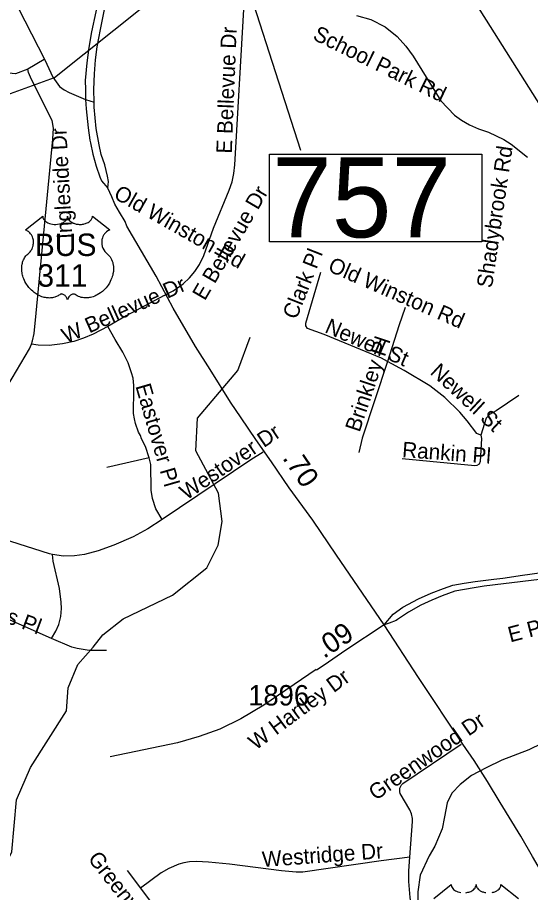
# Model space of a CAD drawing. Extents: x 1662474 to 1856135, y 779280 to 917889.
# Drawn here: x 1693083 to 1696222, y 816221 to 821576 of the extents above; entities that cross this region are included whole.
import ezdxf

# ---------------------------------------------------------------- set-up
doc = ezdxf.new("R2010")
doc.units = 0
for name, color, linetype in [('Exist Hydrographic Misc Water Feature', 7, 'Continuous'), ('Exist Road Non-System Type 51', 7, 'Continuous'), ('Exist Road Non-System Type 51 Label', 7, 'Continuous'), ('Exist Road Primary US Divided Attributed', 7, 'Continuous'), ('Exist Road Primary US Shield CELL', 7, 'Continuous'), ('Exist Road Primary US Shield Number Label', 7, 'Continuous'), ('Exist Road Primary US Structure Standard Bridge Number Label', 7, 'Continuous'), ('Exist Road Primary US UnDivided 4 Lane Attributed', 7, 'Continuous'), ('Exist Road Secondary Mileage Tenths English Label', 7, 'Continuous'), ('Exist Road Secondary Structure Standard Bridge Number Label', 7, 'Continuous'), ('Exist Road Secondary Type 51 Attributed', 7, 'Continuous'), ('Exist Road Secondary Type 51 Divided Attributed', 7, 'Continuous'), ('Exist Road Secondary Type 51 Number Label', 7, 'Continuous'), ('Exist Utilities Electrical Transmission Line', 7, 'Continuous')]:
    doc.layers.add(name, color=color, linetype=linetype)

msp = doc.modelspace()

# ---------------------------------------------------------------- linework, layer by layer
at = {"layer": 'Exist Hydrographic Misc Water Feature'}
for points in [[(1692725.9, 816006.7), (1692979.9, 816329.8), (1693047.9, 816469.6), (1693075.9, 816787.4), (1693161.9, 816985.9), (1693381.9, 817332.6), (1693391.9, 817473.6), (1693451.9, 817616.8), (1693544.9, 817723.3), (1693603.9, 817797.5), (1693729.9, 817896.7), (1694030.9, 818041.6), (1694241.9, 818208), (1694309.9, 818347.8), (1694335.9, 818491.6), (1694313, 818666.1), (1694173.9, 818925), (1694184.9, 819125), (1694429.9, 819415.4), (1694506.9, 819620.6)], [(1696291.3, 817134), (1696211.3, 817094.6), (1696047, 817031.5), (1695950.8, 816983.4), (1695860.7, 816937.6), (1695790.5, 816882.4), (1695740.3, 816828.4), (1695712, 816770.7), (1695695.4, 816684.9), (1695681.2, 816610.5), (1695636.8, 816504.8), (1695602.5, 816444.7), (1695546, 816326.9), (1695531.7, 816225.4), (1695535.2, 816107.2)]]:
    msp.add_lwpolyline(points, dxfattribs=at)
at = {"layer": 'Exist Road Non-System Type 51'}
for p, q in [((1693245.2, 821319.8), (1693145.8, 821259.1)), ((1693888.9, 818880.4), (1693629.5, 818823.2)), ((1693753.1, 816356.1), (1693835.5, 816246.9))]:
    msp.add_line(p, q, dxfattribs=at)
for points in [[(1694283, 820287.5), (1694378.2, 820519), (1694395.6, 820569.9), (1694405.9, 820621.9), (1694411.9, 820674.1), (1694466.8, 821625.8)], [(1695157.5, 821587.8), (1695245.5, 821564.6), (1695332.1, 821519.2), (1695405.4, 821459.9), (1695458.9, 821401.1), (1695503.1, 821340.2), (1695672.2, 821065.9), (1695757, 820979.4), (1695798.8, 820948.9), (1695847.6, 820919.8), (1695904.2, 820894.4), (1695963.9, 820874.6), (1696059.4, 820829.2), (1696102.6, 820800.9), (1696204.2, 820721.4)], [(1693145.8, 821259.1), (1693070.1, 821232.4), (1692903.2, 821247.6), (1692153.4, 821348.9), (1692053.6, 821367.2), (1691889.1, 821379.9), (1691448.6, 821438.9)], [(1693168.1, 819577.8), (1693175.4, 819598.2), (1693184.4, 819642.9), (1693197.2, 819767.2), (1693298.5, 820832.4), (1693302.4, 820899), (1693294.9, 820946.5), (1693168.6, 821196.4), (1693149.6, 821240), (1693145.8, 821259.1)], [(1693980.9, 819875.4), (1694035, 819904), (1694095.9, 819946), (1694134.8, 819983.9), (1694167.9, 820021.4), (1694197.1, 820064.7), (1694222.4, 820120.4), (1694283, 820287.5)], [(1695346, 819470.7), (1695310.6, 819490.7), (1694959.1, 819635.5), (1694856.8, 819672.9), (1694846.8, 819688.9), (1694846.8, 819705.4), (1694938.9, 820016.9)], [(1693980.9, 819875.4), (1693748.6, 819750.5), (1693636.4, 819686.2)], [(1695455.4, 819801.7), (1695415.9, 819688.6), (1695346, 819470.7)], [(1693636.4, 819686.2), (1693546, 819639.2), (1693486.1, 819613.8), (1693428.1, 819594.4), (1693358.9, 819579.1), (1693277.2, 819569.4), (1693209.9, 819571), (1693168.1, 819577.8)], [(1693888.9, 818880.4), (1693866.5, 818950.2), (1693841.9, 818998.2), (1693836.1, 819017.9), (1693822.4, 819039.2), (1693804.2, 819092.2), (1693798.2, 819119.2), (1693793.5, 819152.6), (1693791.6, 819200.9), (1693794.9, 819250.5), (1693794.9, 819323.5), (1693790.6, 819368.9), (1693781.1, 819401.9), (1693760.1, 819462.6), (1693726.9, 819529), (1693680.1, 819606.2), (1693636.4, 819686.2)], [(1692616.6, 818456.2), (1692632.9, 818607.2), (1692647.4, 818690.9), (1692674.4, 818790.4), (1692709.6, 818878.4), (1692739.2, 818934.2), (1692773.9, 818987.2), (1692957.1, 819222.2), (1692996.9, 819278.6), (1693157.1, 819549.2), (1693168.1, 819577.8)], [(1695346, 819470.7), (1695190.9, 819002.5), (1695172, 818914.6)], [(1695918.4, 819020.4), (1695894, 819029.8), (1695834.4, 819107.8), (1695788.5, 819160.5), (1695698.5, 819250.8), (1695606.4, 819322.2), (1695449.6, 819415.9), (1695346, 819470.7)], [(1696150.1, 819262.9), (1696012.4, 819169.9), (1695969.9, 819146), (1695951.2, 819123.8), (1695918.4, 819020.4)], [(1695918.4, 819020.4), (1695921.1, 818999.9), (1695913.1, 818859.4), (1695907.1, 818843.2), (1695893, 818833.7), (1695880.9, 818832.9), (1695437.1, 818875.7)], [(1694584.9, 818916.7), (1694510.6, 818869.4), (1693968.6, 818503.5)], [(1693968.6, 818503.5), (1693928.9, 818568.4), (1693908.5, 818631.9), (1693901.4, 818682.8), (1693898, 818839.8), (1693888.9, 818880.4)], [(1693968.6, 818503.5), (1693881.1, 818447.1), (1693790.4, 818398.6), (1693673.1, 818346.6), (1693575.4, 818312.4), (1693492.2, 818289.9), (1693432.1, 818280.7), (1693363.6, 818280.4), (1693296.4, 818290.7)], [(1693296.4, 818290.7), (1693278.4, 818293.9), (1693042.9, 818369.9), (1692634, 818454.4), (1692616.6, 818456.2)], [(1693291.1, 817776), (1693317.6, 817820.6), (1693335, 817861.6), (1693347.4, 817909.9), (1693351.9, 817959.7), (1693350, 817997.2), (1693338.9, 818080.7), (1693301.6, 818250), (1693296.4, 818290.7)], [(1693291.1, 817776), (1693001.4, 817905.1), (1692908, 817931.1), (1692551.6, 817999.4)], [(1693627.4, 817702.2), (1693521.6, 817702.2), (1693447.6, 817713.5), (1693415.4, 817722.4), (1693291.1, 817776)], [(1694910.2, 817586), (1694589.9, 817366.9), (1694449.1, 817284.4), (1694320.9, 817221.2), (1694194, 817174.9), (1694061.8, 817137.9), (1693649.9, 817051.4)], [(1695483, 816437.7), (1695500.4, 816656.6), (1695499, 816673.7), (1695493.2, 816701.8), (1695482.8, 816728), (1695425, 816826.2), (1695421.9, 816837.7), (1695422.9, 816860), (1695433.1, 816880.5), (1695441, 816888.6), (1695797.1, 817129.5)], [(1695483, 816437.7), (1695308.4, 816415.1), (1694829.5, 816345.4), (1694787.1, 816344.8), (1694697.6, 816353.2), (1694378.9, 816394.9), (1694252.4, 816407), (1694177.5, 816410.7), (1694135.2, 816408.4), (1694099.9, 816402), (1694070.4, 816394.1), (1694009.2, 816367.6), (1693962.6, 816341.9), (1693835.5, 816246.9)], [(1695530.2, 815903.4), (1695501.9, 816061.1), (1695484.9, 816190.8), (1695478.2, 816288.6), (1695476.9, 816354.2), (1695483, 816437.7)], [(1693835.5, 816246.9), (1693943.9, 816103.1), (1693968.1, 816043.8), (1693986.4, 815963.9), (1693996.6, 815945.4), (1694015.9, 815926.7)]]:
    msp.add_lwpolyline(points, dxfattribs=at)
at = {"layer": 'Exist Road Primary US Divided Attributed'}
for points in [[(1693779.2, 822606.1), (1693773.4, 822583.1), (1693745.8, 822450.7), (1693734.5, 822406.9), (1693716.9, 822324), (1693692.8, 822206.4), (1693667.9, 822089.6), (1693628.9, 821919.3), (1693584.2, 821709.2), (1693562.5, 821610.7), (1693534.9, 821489.2), (1693519.9, 821393.3), (1693506.8, 821298.7), (1693497.3, 821190.4), (1693497.8, 821134.8), (1693498.6, 821074.6)], [(1693550.9, 821059), (1693550.5, 821135.9), (1693552.9, 821231.5), (1693559.6, 821317.5), (1693570.9, 821397.1), (1693589.9, 821503.6), (1693619.1, 821645.6), (1693648.9, 821773.9), (1693689.2, 821932.5), (1693721.3, 822089.6), (1693752.5, 822231.2), (1693767.4, 822302.3), (1693799.9, 822451.8), (1693832.9, 822605.4)], [(1693498.6, 821074.6), (1693502.8, 821018), (1693515, 820900.7), (1693525.6, 820824.9), (1693528.8, 820809.2), (1693544.5, 820739.4), (1693564.9, 820665.6), (1693587, 820601.8), (1693596.9, 820576.3), (1693635.7, 820531.3)], [(1693635.7, 820531.3), (1693639.4, 820572.7), (1693633.8, 820605.3), (1693616.1, 820675.4), (1693595.5, 820737.7), (1693582.8, 820796.4), (1693564.7, 820896.9), (1693552.3, 821027.9), (1693550.9, 821059)]]:
    msp.add_lwpolyline(points, dxfattribs=at)
at = {"layer": 'Exist Road Primary US Shield CELL'}
msp.add_lwpolyline([(1693237.1, 820360.6), (1693237.4, 820356.2), (1693238.5, 820351), (1693239.3, 820348.3), (1693241.7, 820343.1), (1693245.8, 820337), (1693251.4, 820331.1), (1693257.7, 820325.9), (1693262, 820323.1), (1693269.2, 820319.2), (1693277.5, 820315.7), (1693286.6, 820313.1), (1693296, 820311.2), (1693306.2, 820310.1), (1693316.3, 820309.9), (1693327.2, 820310.7), (1693339.3, 820313), (1693344.9, 820314.5), (1693351.1, 820316.6), (1693356.9, 820319), (1693363.2, 820322.4), (1693368.3, 820325.7), (1693372.3, 820328.6), (1693377.9, 820334), (1693382.4, 820339.5), (1693384.3, 820342.7), (1693385.9, 820345.7), (1693388.1, 820352.1), (1693388.8, 820354.9), (1693389.2, 820360.8), (1693389.6, 820355.9), (1693390.1, 820352.8), (1693390.9, 820349.8), (1693392.2, 820346.6), (1693394.4, 820342.1), (1693396.9, 820338.3), (1693401.7, 820332.7), (1693404.6, 820329.9), (1693407.3, 820327.7), (1693414.5, 820322.8), (1693423, 820318.5), (1693427.1, 820316.7), (1693431.4, 820315.2), (1693436.8, 820313.5), (1693442.4, 820312.2), (1693447.9, 820311.3), (1693453.6, 820310.5), (1693459.3, 820310), (1693464, 820309.9), (1693469.8, 820310), (1693475.1, 820310.3), (1693480.6, 820310.9), (1693486.6, 820311.9), (1693491.5, 820313), (1693497.9, 820314.7), (1693503.6, 820316.8), (1693508.7, 820318.9), (1693515.3, 820322.4), (1693520.6, 820325.7), (1693524.5, 820328.9), (1693529.2, 820333.1), (1693533.6, 820338.2), (1693536.2, 820341.9), (1693538, 820345.8), (1693539.7, 820349.8), (1693540.7, 820354.1), (1693541.2, 820357.8), (1693541.3, 820360.9), (1693647.6, 820276.3), (1693645.1, 820275.3), (1693639.3, 820272.5), (1693634.7, 820269.8), (1693627.4, 820264.6), (1693624.3, 820261.8), (1693621.1, 820258.8), (1693618.3, 820255.7), (1693615.7, 820252.8), (1693612.6, 820248.5), (1693609.9, 820244.2), (1693607.2, 820239.5), (1693605.2, 820235.4), (1693601.9, 820226.9), (1693600.4, 820221.5), (1693599.4, 820216.9), (1693598.1, 820207.4), (1693597.8, 820202.9), (1693597.8, 820198.4), (1693598, 820193.7), (1693598.5, 820189.2), (1693599.3, 820184.5), (1693600, 820180.4), (1693601.4, 820175.3), (1693603.2, 820169.4), (1693605.6, 820163.6), (1693610.4, 820154.4), (1693616.7, 820145), (1693621.1, 820139.7), (1693625.5, 820135.2), (1693632.1, 820129.7), (1693635.6, 820126.5), (1693639.7, 820122.5), (1693646.4, 820114.7), (1693649.1, 820111.1), (1693651.8, 820107), (1693654.3, 820102.8), (1693656.8, 820098.3), (1693658.8, 820094.3), (1693662.6, 820085.2), (1693665.3, 820076.4), (1693666.5, 820071.7), (1693668.5, 820061.3), (1693669.3, 820056.1), (1693670.1, 820046), (1693670.1, 820033.7), (1693669.2, 820022), (1693667, 820008.3), (1693665.2, 820000.2), (1693662.4, 819990.7), (1693659.7, 819982.5), (1693654.8, 819970.4), (1693650.5, 819961.6), (1693644.9, 819951.3), (1693641.1, 819945), (1693636.6, 819938.4), (1693631.1, 819930.7), (1693624.5, 819922.6), (1693616.7, 819914), (1693610.3, 819907.6), (1693602.1, 819900.2), (1693597, 819896.1), (1693589.9, 819890.7), (1693580.1, 819884.1), (1693570.4, 819878.5), (1693562.2, 819874.3), (1693554.9, 819871.2), (1693545.5, 819867.6), (1693529.8, 819863.3), (1693524.1, 819862.1), (1693517.3, 819861.1), (1693511, 819860.5), (1693504.8, 819860.1), (1693496.5, 819860.1), (1693488.3, 819860.7), (1693480.5, 819861.8), (1693472.4, 819863.5), (1693464, 819866), (1693456.3, 819869.1), (1693448.5, 819872.9), (1693435.3, 819881.2), (1693431.6, 819883.2), (1693429.4, 819883.8), (1693424.3, 819884), (1693419.6, 819883), (1693414.7, 819881), (1693411.7, 819879.5), (1693407.8, 819876.9), (1693404.8, 819874.5), (1693401.1, 819871.1), (1693398.6, 819868.2), (1693396.7, 819865.9), (1693393, 819860.1), (1693391.7, 819857.3), (1693390.3, 819853.7), (1693389.1, 819848.5), (1693387.4, 819855.1), (1693385.5, 819859.5), (1693383.2, 819863.3), (1693380.9, 819866.6), (1693377.2, 819870.9), (1693373.8, 819874.1), (1693369.8, 819877.3), (1693365.6, 819879.9), (1693362.1, 819881.7), (1693359, 819882.9), (1693355.2, 819883.8), (1693352, 819884.1), (1693349.5, 819884), (1693345.9, 819883.2), (1693341.1, 819879.7), (1693336.6, 819876.6), (1693331.6, 819873.5), (1693325.7, 819870.4), (1693321.4, 819868.4), (1693316.2, 819866.4), (1693310.2, 819864.3), (1693303.7, 819862.7), (1693296.9, 819861.3), (1693291, 819860.4), (1693284.7, 819859.8), (1693279, 819859.6), (1693273, 819859.7), (1693267.4, 819860.1), (1693261, 819860.7), (1693253, 819861.9), (1693246.3, 819863.4), (1693239.3, 819865.3), (1693232, 819867.5), (1693224.3, 819870.5), (1693214.7, 819874.7), (1693207.9, 819878.2), (1693197.3, 819884.3), (1693184.9, 819892.9), (1693175.5, 819900.5), (1693168.7, 819906.7), (1693158.6, 819917), (1693152.6, 819923.7), (1693143.3, 819935.7), (1693137.3, 819944.5), (1693133.5, 819950.9), (1693127.8, 819961.2), (1693124.7, 819967.6), (1693120.7, 819977.1), (1693117.5, 819985.7), (1693114.9, 819993.8), (1693113.5, 819999), (1693111.5, 820008.2), (1693110.3, 820014.6), (1693109.1, 820023.5), (1693108.4, 820032.8), (1693108.3, 820041.4), (1693108.5, 820048.6), (1693109.3, 820056.9), (1693110.7, 820065.8), (1693112.4, 820073.4), (1693114, 820078.9), (1693116.2, 820085.5), (1693119.2, 820092.9), (1693122.7, 820099.9), (1693126.1, 820105.7), (1693130.3, 820112), (1693134.4, 820117.4), (1693139.8, 820123.3), (1693145.5, 820128.7), (1693150.7, 820132.9), (1693156.8, 820138.9), (1693160, 820142.5), (1693163.9, 820147.6), (1693167, 820152.3), (1693169.4, 820156.5), (1693172.6, 820162.8), (1693174.6, 820167.4), (1693177, 820174.6), (1693178.3, 820179.6), (1693179.5, 820186.1), (1693180.3, 820192.2), (1693180.6, 820199.8), (1693180.5, 820206), (1693179.6, 820213.4), (1693178.3, 820220.4), (1693176.6, 820226.6), (1693174, 820233.6), (1693171.5, 820238.8), (1693167.5, 820245.7), (1693162.9, 820252.2), (1693158.3, 820257.5), (1693153.6, 820262.2), (1693149, 820265.7), (1693144.7, 820268.8), (1693139.3, 820272), (1693134.1, 820274.6), (1693130.9, 820275.9)], close=True, dxfattribs=at)
for points in [[(1695630.7, 816185.1), (1695736.9, 816269.8), (1695737.2, 816265.4), (1695738.3, 816260.1), (1695739.1, 816257.4), (1695741.5, 816252.3), (1695745.6, 816246.2), (1695751.2, 816240.2), (1695757.5, 816235), (1695761.8, 816232.3), (1695769, 816228.4), (1695777.3, 816224.9), (1695786.4, 816222.3), (1695795.8, 816220.4)], [(1695827, 816219.9), (1695839.1, 816222.2), (1695844.7, 816223.7), (1695850.9, 816225.8), (1695856.7, 816228.2), (1695863, 816231.6), (1695868.1, 816234.8), (1695872.1, 816237.7), (1695877.7, 816243.1), (1695882.2, 816248.7), (1695884.1, 816251.9), (1695885.7, 816254.9), (1695887.9, 816261.3), (1695888.6, 816264.1), (1695889, 816270), (1695889.4, 816265), (1695889.9, 816262), (1695890.7, 816259), (1695892, 816255.8), (1695894.2, 816251.2), (1695896.7, 816247.5), (1695901.5, 816241.9), (1695904.4, 816239.1), (1695907.1, 816236.9), (1695914.3, 816232), (1695922.8, 816227.7), (1695926.9, 816225.9), (1695931.2, 816224.4), (1695936.6, 816222.7), (1695942.2, 816221.4), (1695947.7, 816220.5)], [(1695986.4, 816221.1), (1695991.3, 816222.2), (1695997.7, 816223.8), (1696003.4, 816225.9), (1696008.5, 816228.1), (1696015.1, 816231.6), (1696020.4, 816234.9), (1696024.3, 816238), (1696029, 816242.3), (1696033.4, 816247.4), (1696036, 816251.1), (1696037.8, 816254.9), (1696039.5, 816259), (1696040.5, 816263.2), (1696041, 816266.9), (1696041.1, 816270.1), (1696147.4, 816185.4)]]:
    msp.add_lwpolyline(points, dxfattribs=at)
at = {"layer": 'Exist Road Primary US Structure Standard Bridge Number Label'}
msp.add_lwpolyline([(1694138.2, 823879.5), (1694372.3, 822141.5), (1694813.6, 820763.7)], dxfattribs=at)
msp.add_lwpolyline([(1694624.1, 820740.8), (1695924.7, 820740.8), (1695924.7, 820203), (1694624.1, 820203)], close=True, dxfattribs=at)
at = {"layer": 'Exist Road Primary US UnDivided 4 Lane Attributed'}
for points in [[(1695326.8, 817860.3), (1695035.6, 818286.5), (1694890.5, 818500.5), (1694745.5, 818697.3), (1694636.3, 818857.8), (1694540.6, 818993.8), (1694451.6, 819126.4), (1694386.1, 819222.1), (1694261.8, 819421.8), (1694172.8, 819562.8), (1694035.1, 819797.8), (1693930.9, 819992.5), (1693751, 820298.5), (1693740.6, 820327.1), (1693706, 820385.9), (1693678.7, 820433.2), (1693660.7, 820479.3), (1693635.7, 820531.3)], [(1697339.7, 814159.3), (1697082.8, 814741.7), (1696886.1, 815162.3), (1696768.5, 815424.4), (1696699.2, 815569), (1696538.8, 815877.8), (1696463.4, 816028.6), (1696368.2, 816199), (1696302.6, 816323.6), (1696233.8, 816441.6), (1696161.6, 816566.2), (1696037, 816772.7), (1695958.3, 816900.5), (1695876.3, 817028.4), (1695807.4, 817130), (1695536.4, 817537.4), (1695326.8, 817860.3)]]:
    msp.add_lwpolyline(points, dxfattribs=at)
at = {"layer": 'Exist Road Secondary Structure Standard Bridge Number Label'}
msp.add_line((1695009.7, 823050.1), (1696588.2, 820549.5), dxfattribs=at)
at = {"layer": 'Exist Road Secondary Type 51 Attributed'}
for points in [[(1692625.8, 822565.4), (1692694.4, 822420.2), (1692750.3, 822307.7), (1693031.1, 821737.2), (1693086.6, 821635.2), (1693249, 821317.4), (1693299.6, 821211.2), (1693339.3, 821154.6), (1693368.3, 821133.4), (1693398.7, 821117.1), (1693498.6, 821074.6)], [(1693498.6, 821074.6), (1693550.9, 821059)], [(1695326.8, 817860.3), (1695091.9, 817703.5), (1694960, 817612.6), (1694912.6, 817582.5)]]:
    msp.add_lwpolyline(points, dxfattribs=at)
at = {"layer": 'Exist Road Secondary Type 51 Divided Attributed'}
for points in [[(1698858.8, 818300.2), (1698384.4, 818326.3), (1698310.2, 818331.8), (1698153.6, 818337.3), (1697878.9, 818336.2), (1697769.2, 818329.1), (1697348.1, 818276.9), (1696703.5, 818191.8), (1696631.4, 818180.5), (1695938.4, 818096.4), (1695877.5, 818086.7), (1695758.3, 818065.2), (1695680.6, 818036.8), (1695617.2, 818009.6), (1695551.1, 817979.8), (1695474.7, 817937.1), (1695407.8, 817891.8), (1695399, 817886.8), (1695356.3, 817869.1), (1695326.8, 817860.3)], [(1695326.8, 817860.3), (1695382.3, 817925.1), (1695441.3, 817967.4), (1695536.5, 818018.8), (1695613.6, 818053.5), (1695689.2, 818082.2), (1695747, 818102), (1695815.6, 818114.2), (1695883.2, 818125.5), (1695997.5, 818139.2), (1696052.8, 818145.2), (1696173.6, 818162.7), (1696218.4, 818170.2), (1696377, 818192.3)]]:
    msp.add_lwpolyline(points, dxfattribs=at)
at = {"layer": 'Exist Utilities Electrical Transmission Line'}
msp.add_lwpolyline([(1691247.7, 819923.8), (1691765.1, 820266.6), (1692074.2, 820473), (1692211.2, 820558.9), (1693016.8, 821102.4), (1693308.1, 821209.1), (1694387.8, 822071.7), (1696193.9, 823484.3), (1697905.9, 824894), (1698412.5, 825294.6)], dxfattribs=at)

# ---------------------------------------------------------------- texts
at = {"layer": 'Exist Road Non-System Type 51 Label'}
for s, rotation, p in [('E Bellevue Dr', 87.7168, (1694393.7, 820742.1)), ('School Park Rd', 333.821, (1694883.4, 821444.7)), ('Ingleside Dr', 93.1972, (1693419, 820224.2)), ('Shadybrook Rd', 81.6444, (1695985.7, 819917)), ('Old Winston Rd', 330.4428, (1693664.6, 820473.8)), ('E Bellevue Dr', 59.7123, (1694228.8, 819838.7)), ('Clark Pl', 68.4271, (1694789.5, 819723.3)), ('Old Winston Rd', 336.3587, (1694976.2, 820026.9)), ('W Bellevue Dr', 23.9745, (1693380, 819579.1)), ('Newell St', 336.6353, (1694957.1, 819651.5)), ('Brinkley Pl', 71.4393, (1695175.3, 819033.9)), ('Newell St', 317.1402, (1695602.5, 819399.2)), ('Eastover Pl', 286.1138, (1693803.3, 819320.9)), ('Westover Dr', 34.1121, (1694116.7, 818619.8)), ('Rankin Pl', 355.7822, (1695433.9, 818885.7)), ('Delos Pl', 339.4292, (1692764, 817965.2)), ('E Peachtree Dr', 14.5186, (1696097.6, 817751.5)), ('W Hartley Dr', 36.362, (1694539.9, 817089)), ('Greenwood Dr', 34.7166, (1695273.6, 816780.8)), ('Westridge Dr', 4.1938, (1694582.7, 816376.8)), ('Greenvalley Dr', 308.2744, (1693509.5, 816426.5))]:
    msp.add_text(s, height=95, rotation=rotation, dxfattribs=at).set_placement(p)
at = {"layer": 'Exist Road Primary US Shield Number Label'}
for s, p in [('BUS', (1693188.1, 820116.5)), ('311', (1693204.2, 819928.6))]:
    msp.add_text(s, height=137.5, dxfattribs=at).set_placement(p)
at = {"layer": 'Exist Road Primary US Structure Standard Bridge Number Label'}
msp.add_text('757', height=490, dxfattribs=at).set_placement((1694641.7, 820230.7))
at = {"layer": 'Exist Road Secondary Mileage Tenths English Label'}
for s, rotation, p in [('.70', 304.2235, (1694700.6, 818879.9)), ('.09', 33.7328, (1694957.7, 817650))]:
    msp.add_text(s, height=125, rotation=rotation, dxfattribs=at).set_placement(p)
at = {"layer": 'Exist Road Secondary Type 51 Number Label'}
msp.add_text('1896', height=125, dxfattribs=at).set_placement((1694494.7, 817365.7))

doc.saveas('drawing.dxf')
